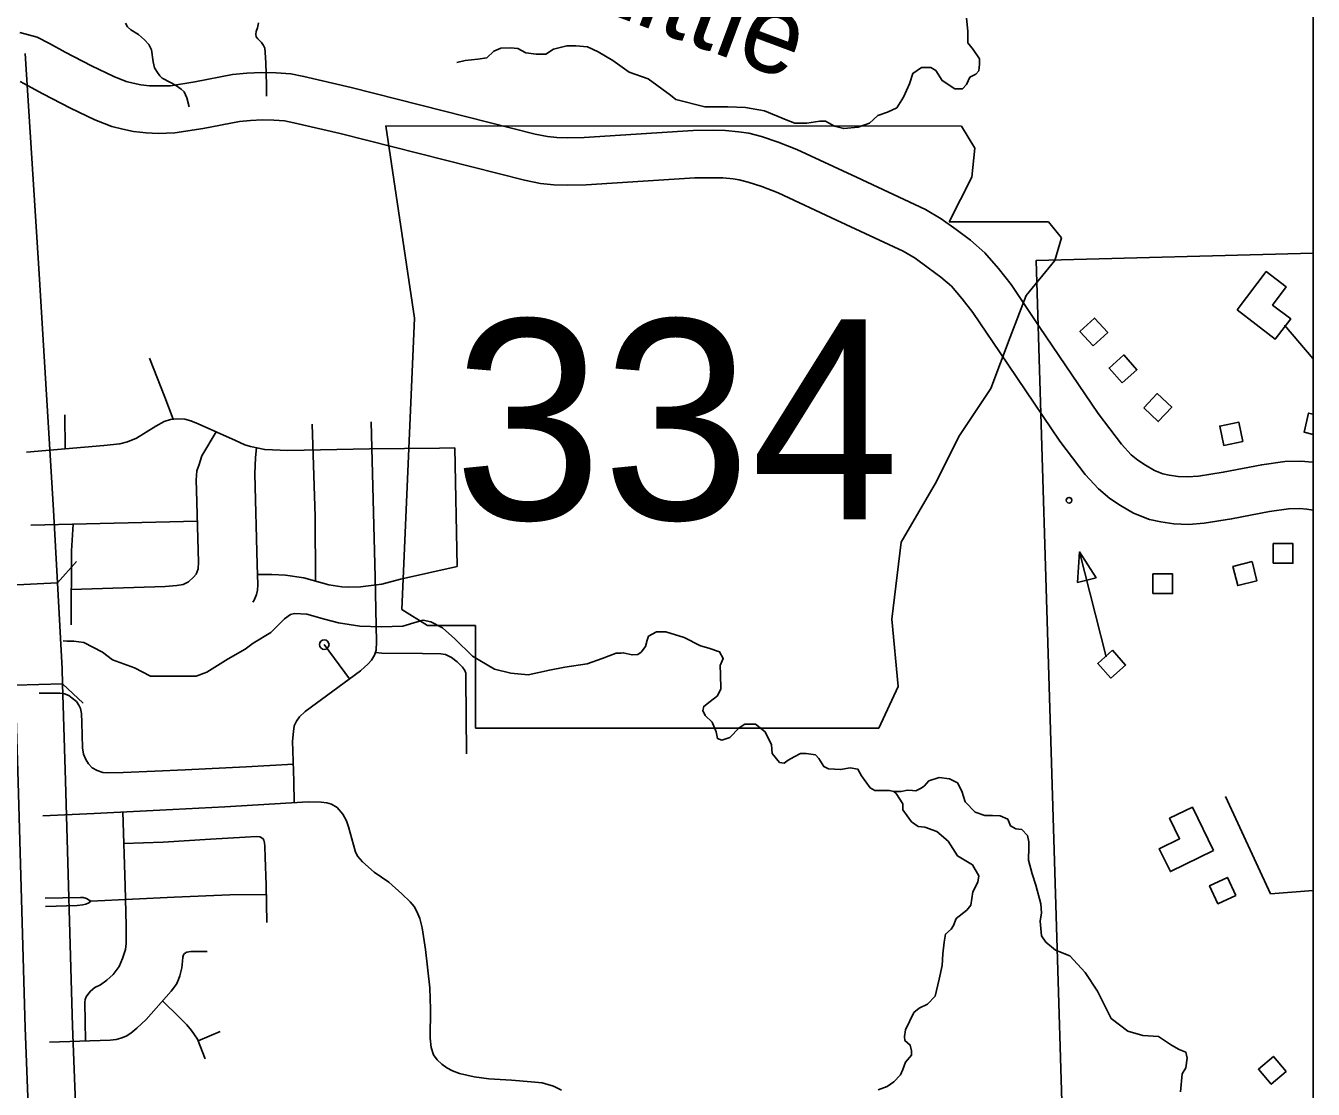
# Model space of a CAD drawing. Extents: x 1084508 to 1142749, y 1057638 to 1093403.
# Drawn here: x 1140614 to 1142749, y 1086863 to 1088626 of the extents above; entities that cross this region are included whole.
import ezdxf

# ---------------------------------------------------------------- set-up
doc = ezdxf.new("R2010")
doc.units = 0
for name, color, linetype in [('DSN_DRFT_Named-Boundary', 7, 'Continuous'), ('Level 10', 7, 'Continuous'), ('Level 21', 7, 'Continuous'), ('Level 33', 7, 'Continuous'), ('Level 35', 7, 'Continuous'), ('Level 37', 7, 'Continuous'), ('Level 43', 7, 'Continuous'), ('Level 56', 7, 'Continuous'), ('Level 58', 7, 'Continuous'), ('Level 6', 7, 'Continuous')]:
    doc.layers.add(name, color=color, linetype=linetype)

msp = doc.modelspace()

# ---------------------------------------------------------------- linework, layer by layer
at = {"layer": 'DSN_DRFT_Named-Boundary'}
msp.add_lwpolyline([(1084507.9, 1057640), (1142749.2, 1057640), (1142749.2, 1093403.4), (1084507.9, 1093403.4)], close=True, dxfattribs=at)
at = {"layer": 'Level 10'}
for p, q in [((1140588.4, 1087698.8), (1140666.7, 1087703)), ((1140675.1, 1087535.5), (1140596.7, 1087533.3))]:
    msp.add_line(p, q, dxfattribs=at)
for points in [[(1142510.4, 1087881.1), (1142500, 1087883.4), (1142485.8, 1087888.8), (1142471.1, 1087897.6), (1142458.5, 1087905.9), (1142447.3, 1087915.2), (1142431.5, 1087932.7), (1142392.5, 1087983.4), (1142294.9, 1088127.7), (1142248.3, 1088197.2), (1142227.5, 1088223.6), (1142204.8, 1088249.8), (1142180.8, 1088270.8), (1142156.8, 1088288.6), (1142131.9, 1088306.4), (1142106.4, 1088321.8), (1141991.9, 1088375.3), (1141892.9, 1088421.1), (1141861.7, 1088433.4), (1141834.4, 1088442.5), (1141813, 1088448), (1141796.1, 1088450.6), (1141774.5, 1088452.4), (1141754.9, 1088452.9), (1141720.8, 1088452.4), (1141540.1, 1088440.9), (1141512.7, 1088440.4), (1141494.9, 1088440.9), (1141479.5, 1088442.6), (1141458.7, 1088446.8), (1141153.8, 1088523.7), (1141075.2, 1088542.2), (1141053.4, 1088546.4), (1141029.3, 1088548.2), (1141005.1, 1088548.8), (1140980.8, 1088547.6), (1140957, 1088545.3), (1140894.5, 1088533.1), (1140854.1, 1088526.8), (1140833.8, 1088526.4), (1140819.3, 1088526.8), (1140805, 1088528.5), (1140792.2, 1088531.1), (1140780.6, 1088534), (1140759.9, 1088542.3), (1140723.1, 1088559.8), (1140679.4, 1088582.6), (1140653.5, 1088596.9), (1140632.8, 1088607.2), (1140604.3, 1088615.2)], [(1140666.7, 1087703), (1140660.2, 1087823.1), (1140636.5, 1088215), (1140612.9, 1088580.3)], [(1140604.5, 1088533.7), (1140617, 1088527.4), (1140642.2, 1088513.5), (1140688.1, 1088489.5), (1140728.3, 1088470.5), (1140756.5, 1088459), (1140775.1, 1088454.6), (1140792.5, 1088451), (1140813.6, 1088448.5), (1140833.5, 1088447.9), (1140861, 1088448.5), (1140908.1, 1088455.8), (1140968.4, 1088467.5), (1140986.5, 1088469.3), (1141006, 1088470.3), (1141025.4, 1088469.8), (1141043, 1088468.5), (1141058.7, 1088465.4), (1141135.2, 1088447.4), (1141441.4, 1088370.2), (1141467.5, 1088365), (1141489.6, 1088362.5), (1141512.4, 1088361.9), (1141543.3, 1088362.5), (1141723.9, 1088374), (1141754.3, 1088374.4), (1141770.1, 1088374), (1141787, 1088372.6), (1141797.2, 1088371), (1141812.2, 1088367.2), (1141834.9, 1088359.6), (1141862, 1088349), (1141958.8, 1088304.2), (1142069.4, 1088252.5), (1142088.8, 1088240.8), (1142110.6, 1088225.2), (1142131.4, 1088209.7), (1142149.1, 1088194.3), (1142167, 1088173.6), (1142184.7, 1088151), (1142229.8, 1088083.8), (1142328.9, 1087937.4), (1142371.2, 1087882.5), (1142392.9, 1087858.4), (1142411.9, 1087842.7), (1142429.4, 1087831.1), (1142451.2, 1087818.1)], [(1142749.2, 1087902.8), (1142747.8, 1087903), (1142728.5, 1087904.3), (1142702.2, 1087903.7), (1142663.9, 1087898.6), (1142600, 1087886), (1142559.2, 1087879.6), (1142540.9, 1087878.3), (1142525.2, 1087878.9), (1142510.4, 1087881.1)], [(1142451.2, 1087818.1), (1142477.6, 1087807.9), (1142496.3, 1087803.9), (1142517.8, 1087800.7), (1142542.1, 1087799.7), (1142568.1, 1087801.5), (1142613.7, 1087808.7), (1142676.8, 1087821.1), (1142708.3, 1087825.3), (1142726.8, 1087825.8), (1142738.6, 1087825), (1142749.2, 1087823.2)], [(1140666.7, 1087703), (1140674.4, 1087560.4), (1140675.1, 1087535.5)], [(1140596.7, 1087533.3), (1140601.3, 1087372.4), (1140613.2, 1086965.2), (1140629.1, 1086550), (1140639.2, 1086355.4), (1140644.5, 1086197.4), (1140643.8, 1086012.8)], [(1140722.2, 1086012.5), (1140723, 1086198.5), (1140717.6, 1086358.8), (1140707.5, 1086553.5), (1140691.6, 1086967.8), (1140679.8, 1087374.7), (1140675.1, 1087535.5)]]:
    msp.add_lwpolyline(points, dxfattribs=at)
at = {"layer": 'Level 21'}
for p, q in [((1141211, 1088460.3), (1141258.8, 1088141.7)), ((1141211, 1088460.3), (1141258.8, 1088141.7)), ((1142188.1, 1088423.1), (1142166.1, 1088459.8)), ((1142188.1, 1088423.1), (1142166.1, 1088459.8)), ((1142182.8, 1088375.3), (1142188.1, 1088423.1)), ((1142182.8, 1088375.3), (1142188.1, 1088423.1)), ((1142145.6, 1088301), (1142182.8, 1088375.3)), ((1142145.6, 1088301), (1142182.8, 1088375.3)), ((1142310.3, 1088301), (1142145.6, 1088301)), ((1142310.3, 1088301), (1142145.6, 1088301)), ((1142331.5, 1088274.5), (1142310.3, 1088301)), ((1142331.5, 1088274.5), (1142310.3, 1088301)), ((1142320.9, 1088237.3), (1142331.5, 1088274.5)), ((1142320.9, 1088237.3), (1142331.5, 1088274.5)), ((1142273.1, 1088178.9), (1142320.9, 1088237.3)), ((1142273.1, 1088178.9), (1142320.9, 1088237.3)), ((1142246.5, 1088109.8), (1142273.1, 1088178.9)), ((1142246.5, 1088109.8), (1142273.1, 1088178.9)), ((1141258.8, 1088141.7), (1141237.6, 1087658.5)), ((1141258.8, 1088141.7), (1141237.6, 1087658.5)), ((1142214.7, 1088024.9), (1142246.5, 1088109.8)), ((1142214.7, 1088024.9), (1142246.5, 1088109.8)), ((1142161.6, 1087945.2), (1142214.7, 1088024.9)), ((1142161.6, 1087945.2), (1142214.7, 1088024.9)), ((1142124.4, 1087870.9), (1142161.6, 1087945.2)), ((1142124.4, 1087870.9), (1142161.6, 1087945.2)), ((1142066, 1087770), (1142124.4, 1087870.9)), ((1142066, 1087770), (1142124.4, 1087870.9)), ((1142050.1, 1087642.5), (1142066, 1087770)), ((1142050.1, 1087642.5), (1142066, 1087770)), ((1141237.6, 1087658.5), (1141280.1, 1087631.9)), ((1141237.6, 1087658.5), (1141280.1, 1087631.9)), ((1142060.7, 1087531), (1142050.1, 1087642.5)), ((1142060.7, 1087531), (1142050.1, 1087642.5)), ((1141280.1, 1087631.9), (1141359.7, 1087631.9)), ((1141280.1, 1087631.9), (1141359.7, 1087631.9)), ((1141359.7, 1087631.9), (1141359.7, 1087462)), ((1141359.7, 1087631.9), (1141359.7, 1087462)), ((1142028.8, 1087462), (1142060.7, 1087531)), ((1142028.8, 1087462), (1142060.7, 1087531)), ((1141359.7, 1087462), (1142028.8, 1087462)), ((1141359.7, 1087462), (1142028.8, 1087462))]:
    msp.add_line(p, q, dxfattribs=at)
for points in [[(1141211, 1088460.3), (1142166.1, 1088459.8)], [(1142166.1, 1088459.8), (1141211, 1088460.3)]]:
    msp.add_lwpolyline(points, dxfattribs=at)
at = {"layer": 'Level 33'}
for points in [[(1140884.8, 1088491.9), (1140881.1, 1088506.8), (1140876.7, 1088516.8), (1140872, 1088521.2), (1140862.3, 1088528), (1140854, 1088532.2), (1140840.4, 1088539.2), (1140836.5, 1088543.2), (1140832.4, 1088548.5), (1140827.7, 1088556.5), (1140825.5, 1088566.7), (1140822.5, 1088586.2), (1140818.3, 1088594.9), (1140810.7, 1088602.8), (1140801.2, 1088611.6), (1140788.1, 1088619.7), (1140783, 1088624.4), (1140779.3, 1088630.7)], [(1141000, 1088631.1), (1140998.1, 1088622.9), (1140996.1, 1088616.6), (1140995.6, 1088612.1), (1140996.4, 1088608.1), (1140998.9, 1088604.7), (1141004.9, 1088598.4), (1141008.4, 1088593.7), (1141010.3, 1088589.2), (1141011.2, 1088582.1), (1141012.1, 1088564.6), (1141013, 1088528.2), (1141013.1, 1088509.3)], [(1140858.4, 1087974.1), (1140844.6, 1088010.6), (1140819.2, 1088075)], [(1140615.1, 1087919.5), (1140743.4, 1087930.3), (1140769.9, 1087933.3), (1140782.9, 1087936.6), (1140797.6, 1087942.5), (1140830, 1087962.7), (1140843.4, 1087970.3), (1140853.9, 1087973.6), (1140865.7, 1087974.9), (1140877.9, 1087974), (1140887.9, 1087971.5), (1140900.1, 1087966.5), (1140961.9, 1087938.7), (1140977.4, 1087931.6), (1140986.7, 1087928.6), (1141010.3, 1087923.6), (1141048.6, 1087922.3), (1141183.9, 1087924.9), (1141300.3, 1087926.1), (1141325.8, 1087926.3)], [(1140679.6, 1087925), (1140678.7, 1087981.1)], [(1140929.9, 1087953.1), (1140906.2, 1087913.2), (1140901.4, 1087898.8), (1140898, 1087888.5), (1140896.6, 1087872.8), (1140897.3, 1087855.6), (1140900.7, 1087737), (1140899.9, 1087726.2), (1140896.8, 1087717.3), (1140892.4, 1087712.2), (1140884.1, 1087704.6), (1140875.2, 1087700.2), (1140864.3, 1087698.1), (1140845.4, 1087696.7), (1140689.5, 1087691.9)], [(1141187.1, 1087969.5), (1141193.3, 1087712.1), (1141195.8, 1087605), (1141194.9, 1087591.4), (1141192.5, 1087582.7), (1141187.5, 1087574.5), (1141182.1, 1087568.3), (1141168.9, 1087557.1), (1141077.3, 1087489.4), (1141068.2, 1087480.7), (1141062.8, 1087473.3), (1141059.1, 1087465.8), (1141057.8, 1087456.3), (1141056.6, 1087440.2), (1141058.7, 1087374.1), (1141059.3, 1087338.2)], [(1141089.2, 1087965.8), (1141093.8, 1087812.9), (1141094.6, 1087705.9)], [(1140996.7, 1087926.5), (1140994.8, 1087910.3), (1140994.1, 1087883.2), (1140997.9, 1087733.4), (1140998.9, 1087699.7), (1140998.2, 1087690.8), (1140996.9, 1087683.2), (1140992.7, 1087674.3), (1140990.7, 1087670.9)], [(1141325.8, 1087926.3), (1141329.2, 1087729.6)], [(1140622.3, 1087798.3), (1140898.8, 1087805.1)], [(1140692.6, 1087800), (1140689.9, 1087755.7), (1140689.2, 1087633)], [(1140998.4, 1087716.6), (1141022.2, 1087716.6), (1141044.9, 1087715.4), (1141075.1, 1087711.3), (1141116.8, 1087699.7), (1141138.2, 1087696), (1141149.8, 1087695.6), (1141169.2, 1087696.4), (1141204.3, 1087700.5), (1141235.7, 1087708.8), (1141329.2, 1087729.6)], [(1141150.9, 1087543.8), (1141109.1, 1087600.3)], [(1141193.8, 1087587.5), (1141204.4, 1087586), (1141271.8, 1087585.6), (1141302.2, 1087585.3), (1141310.3, 1087583.8), (1141320.2, 1087579), (1141329.7, 1087571.7), (1141338.5, 1087562.9), (1141342.2, 1087557.4), (1141343.6, 1087553), (1141344, 1087545.7), (1141345.1, 1087419.2)], [(1140636.3, 1087519.7), (1140670.7, 1087519.7), (1140678.4, 1087518.8), (1140685.7, 1087516), (1140691.1, 1087511.6), (1140698.2, 1087505.9), (1140701.9, 1087500.1), (1140704.6, 1087494.7), (1140706.4, 1087486), (1140707.1, 1087471.3), (1140708.2, 1087429.1), (1140709.8, 1087418.6), (1140713.7, 1087409.9), (1140718.3, 1087402.8), (1140724.2, 1087396.2), (1140732.5, 1087391.4), (1140741.9, 1087388.4), (1140749.5, 1087387.8), (1140775.7, 1087388.1), (1140828.1, 1087390.3), (1140878.2, 1087393), (1140979.4, 1087398), (1141057.8, 1087401.9)], [(1141502.7, 1086861.5), (1141489.3, 1086868.5), (1141470.6, 1086873.7), (1141452.1, 1086875.8), (1141419.7, 1086878.5), (1141382.2, 1086880.6), (1141357.5, 1086884), (1141333.5, 1086889.2), (1141321.7, 1086893.8), (1141312.1, 1086898.8), (1141304.1, 1086905), (1141296.5, 1086911.9), (1141290.4, 1086920.3), (1141286.3, 1086932.7), (1141284.7, 1086947.8), (1141285.1, 1086996), (1141284.2, 1087031.2), (1141276.9, 1087095.2), (1141271.4, 1087130.9), (1141267.5, 1087146.5), (1141262.7, 1087158.1), (1141258.4, 1087166.1), (1141251.3, 1087173.7), (1141237.6, 1087187.4), (1141215.9, 1087206.3), (1141191.7, 1087223), (1141172.7, 1087240.2), (1141165, 1087249.1), (1141161.1, 1087256.4), (1141157.7, 1087268.3), (1141149, 1087298.4), (1141146, 1087308.5), (1141139.6, 1087319.5), (1141130.2, 1087330.2), (1141120.9, 1087335.7), (1141113.3, 1087338.2), (1141104, 1087339.3), (1141082.5, 1087339.6), (1140944.1, 1087331.6), (1140857.9, 1087326.8), (1140727.3, 1087320.6), (1140642.2, 1087316.3)], [(1140713.3, 1086943.5), (1140711.9, 1087007.8), (1140712.3, 1087012.2), (1140714.2, 1087016.5), (1140717.2, 1087020.4), (1140721.3, 1087025.8), (1140728.4, 1087031.7), (1140737.9, 1087036.6), (1140748.5, 1087044.1), (1140759, 1087053.4), (1140768.9, 1087066.8), (1140774.4, 1087080.2), (1140779.5, 1087095.2), (1140780.7, 1087105.1), (1140780.7, 1087134.5), (1140779.1, 1087200.4), (1140774.8, 1087322.9)], [(1140776.6, 1087270.6), (1140842.1, 1087273), (1140920.6, 1087277.8), (1140977.7, 1087281.3), (1140995.9, 1087282.1), (1141002.1, 1087281.6), (1141007, 1087279), (1141009, 1087276.1), (1141010.2, 1087271.7), (1141010.6, 1087266.4), (1141010.9, 1087247.3), (1141012.5, 1087201.9), (1141013.9, 1087139.9)], [(1141012.9, 1087186), (1140952.6, 1087185.6), (1140860.3, 1087181.9), (1140722.2, 1087175.2)], [(1140646.2, 1087180.3), (1140704.6, 1087181.3), (1140709.4, 1087180.9), (1140714.5, 1087179.3), (1140719.2, 1087176.8), (1140722.2, 1087175.2), (1140718.8, 1087172.4), (1140713.9, 1087170.1), (1140708.4, 1087168.9), (1140699.1, 1087168.1), (1140646.6, 1087166.1)], [(1140915, 1087091.7), (1140887.6, 1087091.7), (1140881, 1087090.7), (1140877.3, 1087088.3), (1140875.7, 1087086), (1140874.7, 1087082), (1140873.7, 1087075.5), (1140872.6, 1087064.5), (1140869.4, 1087051.4), (1140867.4, 1087045.1), (1140863.9, 1087037.2), (1140855, 1087025.8), (1140813.8, 1086979.1), (1140798.2, 1086964.7), (1140788, 1086956.4), (1140780.3, 1086951.4), (1140771.8, 1086947.9), (1140763.9, 1086945.7), (1140753.9, 1086944.7), (1140653.3, 1086941.6)], [(1140840.8, 1087009.7), (1140868.7, 1086982.5), (1140881.4, 1086969.9), (1140888.9, 1086960.8), (1140898.7, 1086946.2), (1140911.7, 1086913.9)], [(1140899.8, 1086943.6), (1140936.6, 1086958.8)]]:
    msp.add_lwpolyline(points, dxfattribs=at)
msp.add_circle((1141109.1, 1087600.3), 7.85, dxfattribs=at)
at = {"layer": 'Level 35'}
for points in [[(1142174.2, 1088638.6), (1142176.3, 1088617), (1142176.3, 1088598.1), (1142185.4, 1088587), (1142195.9, 1088571.6), (1142195.9, 1088562.5), (1142194.5, 1088551.4), (1142189.6, 1088545.8), (1142179.8, 1088540.9), (1142174.2, 1088529), (1142167.3, 1088521.4), (1142154.7, 1088521.4), (1142133.8, 1088535.3), (1142123.3, 1088552.1), (1142115, 1088556.9), (1142099.6, 1088556.9), (1142085, 1088547.2), (1142079.4, 1088529.7), (1142069.6, 1088508.1), (1142058.5, 1088490), (1142043.1, 1088483), (1142027.1, 1088477.4), (1142013.1, 1088464.8), (1141994.3, 1088457.9), (1141970.6, 1088455.8), (1141955.2, 1088459.9), (1141940.6, 1088468.3), (1141930.8, 1088468.3), (1141909.2, 1088464.8), (1141904.3, 1088464.8), (1141889.7, 1088464.8), (1141875, 1088470.4), (1141839.4, 1088485.1), (1141807.4, 1088490.7), (1141778.1, 1088492), (1141740.4, 1088492), (1141692.3, 1088503.9), (1141683.2, 1088510.9), (1141646.2, 1088538.1), (1141614.8, 1088549.3), (1141587.6, 1088568.8), (1141563.2, 1088582.8), (1141545.8, 1088591.1), (1141526.3, 1088593.2), (1141511.6, 1088593.2), (1141489.3, 1088587.7), (1141476.7, 1088579.3), (1141460.7, 1088579.3), (1141443.2, 1088581.4), (1141430, 1088588.4), (1141418.1, 1088589.7), (1141402.1, 1088589.1), (1141390.2, 1088584.2), (1141378.4, 1088573), (1141363.7, 1088570.9), (1141342.8, 1088568.8), (1141328.9, 1088565.3)], [(1140675.9, 1087606.6), (1140682.9, 1087606.2), (1140694, 1087606.2), (1140710.2, 1087604), (1140741.1, 1087587.7), (1140758.1, 1087575.2), (1140794.2, 1087561.9), (1140820.7, 1087547.9), (1140863.5, 1087547.9), (1140896.6, 1087547.9), (1140914.3, 1087554.5), (1140949.7, 1087576.7), (1140977.7, 1087592.9), (1140991, 1087602.5), (1141020.5, 1087620.2), (1141043.3, 1087643), (1141052.9, 1087650.4), (1141059.5, 1087651.9), (1141080.1, 1087651.1), (1141109.6, 1087642.3), (1141132.5, 1087636.4), (1141167.8, 1087631.2), (1141204, 1087629.8), (1141239.3, 1087631.2), (1141262.9, 1087637.9), (1141273.2, 1087640.8), (1141285.8, 1087637.9), (1141304.9, 1087628.3), (1141325.6, 1087609.8), (1141355, 1087581.1), (1141391.2, 1087559.7), (1141418.4, 1087553.1), (1141447.2, 1087550.1), (1141482.5, 1087558.2), (1141508.3, 1087562.7), (1141545.2, 1087568.6), (1141570.2, 1087577.4), (1141593.1, 1087586.3), (1141601.2, 1087586.3)], [(1141593.1, 1087586.3), (1141604.9, 1087587), (1141619.6, 1087583.3), (1141629.2, 1087584), (1141634.4, 1087587.7), (1141641.7, 1087597.3), (1141644.7, 1087607.6), (1141646.9, 1087614.3), (1141660.2, 1087621.6), (1141675.6, 1087621.6), (1141705.8, 1087612.1), (1141733.1, 1087598.1), (1141747.1, 1087594.4), (1141764.8, 1087588.5), (1141770.7, 1087577.4), (1141765.5, 1087565.6), (1141766.3, 1087550.9), (1141767, 1087527.3), (1141761.1, 1087515.5), (1141749.3, 1087505.9), (1141738.3, 1087497.8), (1141736.8, 1087491.1), (1141740.5, 1087483), (1141752.3, 1087472), (1141758.9, 1087455.7), (1141761.1, 1087444.7), (1141768.5, 1087441.7), (1141781.8, 1087446.2), (1141797.2, 1087462.4), (1141806.8, 1087468.3), (1141817.1, 1087468.3), (1141824.5, 1087468.3), (1141840, 1087455.7), (1141851, 1087434.4), (1141851.8, 1087419.6), (1141864.3, 1087404.9), (1141871.7, 1087404.1), (1141878.3, 1087408.6), (1141888.6, 1087414.5), (1141898.9, 1087419.6), (1141908.5, 1087419.6), (1141924, 1087417.4), (1141929.2, 1087411.5), (1141937.3, 1087398.2), (1141945.4, 1087394.5), (1141965.3, 1087393.1), (1141981.5, 1087396), (1141994, 1087393.8), (1141999.9, 1087382.7), (1142014.6, 1087362.8)], [(1142053.7, 1087356.9), (1142065.7, 1087356.6), (1142076.4, 1087359.2), (1142084.4, 1087358.6), (1142090.4, 1087357.9), (1142097.8, 1087361.9), (1142103.8, 1087365.9), (1142111.8, 1087374.6), (1142129.1, 1087379.9), (1142145.8, 1087377.9), (1142159.1, 1087371.3), (1142166.4, 1087357.2), (1142171.8, 1087339.9), (1142188.5, 1087322.6), (1142204.5, 1087317.2), (1142217.1, 1087317.2), (1142229.8, 1087316.5), (1142242.5, 1087311.2), (1142247.1, 1087299.9), (1142255.8, 1087295.2), (1142265.8, 1087293.9), (1142275.1, 1087283.9), (1142277.8, 1087273.2), (1142277.8, 1087264.5), (1142277.1, 1087243.2), (1142283.2, 1087220.5), (1142289.2, 1087201.8), (1142297.2, 1087170.4), (1142298.5, 1087155.7), (1142296.5, 1087141.7), (1142298.5, 1087117.7), (1142305.8, 1087107), (1142321.8, 1087093.7), (1142345.8, 1087084.4), (1142371.2, 1087057), (1142391.2, 1087025.6), (1142413.9, 1086980.3), (1142441.9, 1086959.6), (1142466.5, 1086952.2), (1142492.6, 1086950.9), (1142513.9, 1086936.2), (1142526.6, 1086928.9), (1142537.9, 1086924.9), (1142539.9, 1086914.9), (1142537.9, 1086898.9), (1142531.9, 1086888.9), (1142529.2, 1086858.8)], [(1142014.6, 1087362.8), (1142022, 1087358.4), (1142031.6, 1087358.4), (1142046.3, 1087358.4), (1142053.7, 1087356.9), (1142057.4, 1087353.3), (1142068.4, 1087336.3), (1142068.4, 1087326.7), (1142083.2, 1087306.8), (1142094.2, 1087298.7), (1142105.3, 1087298), (1142125.2, 1087290.6), (1142143.6, 1087274.4), (1142159.1, 1087250), (1142184.1, 1087235.3), (1142194.5, 1087216.8), (1142193, 1087206.5), (1142184.9, 1087190.3), (1142181.2, 1087168.2), (1142174.6, 1087160.1), (1142156.9, 1087146.1), (1142152.5, 1087135), (1142148.8, 1087128.4), (1142139.2, 1087120.2), (1142137, 1087107), (1142134.8, 1087087.8), (1142134, 1087068.6), (1142128.9, 1087045.8), (1142122.2, 1087017.8), (1142109.7, 1087004.5), (1142095.7, 1086997.8), (1142086.9, 1086990.5), (1142072.9, 1086961.7), (1142071.4, 1086950.7), (1142072.1, 1086944), (1142081, 1086936.6), (1142083.2, 1086927.1), (1142083.2, 1086919.7), (1142072.9, 1086907.9), (1142068.4, 1086896.1), (1142064.8, 1086887.2), (1142053.7, 1086875.4), (1142042.6, 1086868.1), (1142027.9, 1086862.2)]]:
    msp.add_lwpolyline(points, dxfattribs=at)
at = {"layer": 'Level 37'}
for points in [[(1140698.1, 1087738.1), (1140666.7, 1087703)], [(1140675.1, 1087535.5), (1140709.4, 1087503.2)]]:
    msp.add_lwpolyline(points, dxfattribs=at)
at = {"layer": 'Level 56'}
for points in [[(1142384.3, 1088095.4), (1142362.2, 1088119.5), (1142386.4, 1088141.6), (1142408.5, 1088117.6)], [(1142432.4, 1088034.3), (1142410.7, 1088058.7), (1142435.1, 1088080.5), (1142456.9, 1088056.1)], [(1142468.3, 1087992.7), (1142490.6, 1088016.5), (1142514.5, 1087994), (1142492.1, 1087970.2)], [(1142632.7, 1087937), (1142600.7, 1087930.5), (1142594.1, 1087962.6), (1142626.1, 1087969.1)], [(1142682.9, 1087735.1), (1142682.9, 1087767.8), (1142715.6, 1087767.8), (1142715.6, 1087735.1)], [(1142358.1, 1087703.4), (1142389.2, 1087711.3), (1142361.8, 1087753.9)], [(1142647.8, 1087738), (1142655.7, 1087706.3), (1142624, 1087698.3), (1142616, 1087730)], [(1142483.3, 1087684.9), (1142483.3, 1087717.6), (1142516, 1087717.6), (1142516, 1087684.9)], [(1142416.4, 1087590.9), (1142438.1, 1087566.5), (1142413.6, 1087544.8), (1142391.9, 1087569.2)], [(1142620.6, 1087184.7), (1142591, 1087170.9), (1142577.2, 1087200.6), (1142606.8, 1087214.4)], [(1142704.6, 1086892.9), (1142679.7, 1086871.6), (1142658.4, 1086896.5), (1142683.2, 1086917.8)]]:
    msp.add_lwpolyline(points, close=True, dxfattribs=at)
for points in [[(1142749.2, 1087948.9), (1142734.3, 1087952.3), (1142741.5, 1087984.1), (1142749.2, 1087982.4)], [(1142361.8, 1087753.9), (1142405.9, 1087579.9)], [(1142749.2, 1087192.5), (1142678.5, 1087187.3), (1142603.7, 1087348.3)]]:
    msp.add_lwpolyline(points, dxfattribs=at)
msp.add_circle((1142344.2, 1087839.6), 4.71, dxfattribs=at)
at = {"layer": 'Level 58'}
msp.add_line((1142749.2, 1088074.3), (1142701.3, 1088130), dxfattribs=at)
for points in [[(1142622.9, 1088155.2), (1142686.3, 1088106.9), (1142711.8, 1088140.4), (1142681.8, 1088163.2), (1142704.6, 1088193.2), (1142671.2, 1088218.6)], [(1142583.9, 1087259.2), (1142548.9, 1087330.8), (1142511.1, 1087312.4), (1142527.7, 1087278.5), (1142493.9, 1087261.9), (1142512.3, 1087224.2)]]:
    msp.add_lwpolyline(points, close=True, dxfattribs=at)
at = {"layer": 'Level 6'}
msp.add_lwpolyline([(1141740.4, 1086518.6), (1142341.9, 1086535.4), (1142289.8, 1088237.3), (1142749.2, 1088249.1)], dxfattribs=at)

# ---------------------------------------------------------------- texts
at = {"layer": 'Level 21'}
msp.add_text('334', height=331.46, dxfattribs=at).set_placement((1141323.5, 1087807.9))
at = {"layer": 'Level 43'}
msp.add_text('Little', height=132.58, rotation=339.562, dxfattribs=at).set_placement((1141528.6, 1088665.7))

doc.saveas('drawing.dxf')
